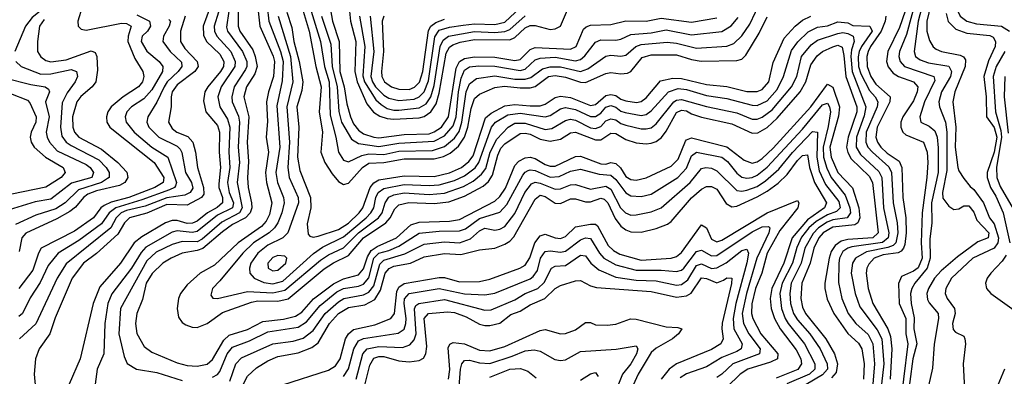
# Model space of a CAD drawing. Header units: inches. Extents: x 990535 to 1117859, y 769386 to 892122.
# Tile 583 of 656: x 1083086 to 1086990, y 813661 to 815076. Entities that reach past the tile are written whole.
import ezdxf

# ---------------------------------------------------------------- set-up
doc = ezdxf.new("R2010")
doc.units = ezdxf.units.IN
doc.header["$MEASUREMENT"] = 0
doc.layers.add('B0881', color=7, linetype='Continuous')

msp = doc.modelspace()

# ---------------------------------------------------------------- linework, layer by layer
at = {"layer": 'B0881', "color": 5}
for points, elevation in [([(1083047.2, 815407.2), (1083090, 815324.2), (1083110, 815301.9), (1083130, 815299.7), (1083170, 815308.4), (1083190, 815292.4), (1083210.3, 815250.3), (1083218.4, 815210), (1083214.6, 815170), (1083207.5, 815150), (1083191.9, 815130), (1083135.8, 815084.1), (1083108.9, 815050), (1083066.6, 814950)], 2860), ([(1087010, 815242), (1086990, 815237.7), (1086910, 815244.3), (1086870, 815233.1), (1086846.9, 815210), (1086818.1, 815170), (1086808.8, 815150), (1086805, 815125), (1086806.3, 815110), (1086815.5, 815090), (1086841.3, 815070), (1086879.9, 815059.9), (1086979.7, 815050), (1087010.9, 815030)], 3340), ([(1083951.1, 815170), (1083951.8, 815050), (1083959.6, 815030), (1084010, 814956.9), (1084020.4, 814930), (1084027.1, 814890), (1084018.9, 814861.1), (1083985.8, 814810), (1083974.7, 814770), (1083995.1, 814690), (1083987.9, 814590), (1083993.2, 814513.2), (1083989.1, 814449.1), (1083991.9, 814410), (1084005.5, 814350), (1084006.6, 814330), (1083999.8, 814310), (1083980.9, 814290), (1083930, 814263), (1083890, 814234.5), (1083811.8, 814168.2), (1083790, 814160), (1083730.4, 814149.6), (1083686.1, 814130), (1083653.8, 814110), (1083611, 814069), (1083587.5, 814030), (1083573.6, 813966.4), (1083550.8, 813910), (1083544.7, 813870), (1083550.4, 813830.4), (1083579.2, 813779.2), (1083610, 813756.5), (1083710, 813715), (1083750, 813703.9), (1083790, 813701), (1083830, 813709.7), (1083850, 813727.4), (1083895, 813805.1), (1083916.1, 813823.9), (1083990, 813846.4), (1084050, 813879.1), (1084132.6, 813887.4), (1084180, 813900), (1084204.3, 813915.7), (1084251.4, 813968.6), (1084330, 814028), (1084370, 814047.2), (1084430, 814063.9), (1084450, 814087.2), (1084465.1, 814134.9), (1084480.1, 814159.9), (1084504, 814176), (1084579.9, 814210), (1084637.7, 814262.3), (1084670, 814272.5), (1084790, 814276.6), (1084830, 814282.7), (1084970, 814356), (1084990, 814374.2), (1085011.9, 814408.1), (1085050, 814497.7), (1085065.9, 814514.1), (1085090, 814527.3), (1085110, 814530.8), (1085130, 814524.9), (1085170, 814501.8), (1085190, 814495), (1085210, 814495.3), (1085290, 814533.2), (1085310, 814534.8), (1085390, 814504.1), (1085410, 814502.5), (1085430, 814508.8), (1085450, 814505.2), (1085468.2, 814488.2), (1085490, 814453.2), (1085510, 814441.6), (1085530, 814439.8), (1085570, 814448.4), (1085670, 814494.2), (1085697, 814523), (1085725.8, 814594.2), (1085730, 814599.9), (1085750, 814606.6), (1085890, 814571), (1085958.9, 814518.9), (1085990, 814506.6), (1086010, 814511.8), (1086030, 814524.8), (1086073.8, 814566.2), (1086223.9, 814730), (1086290, 814819.8), (1086310, 814808.2), (1086336.5, 814730), (1086333, 814693), (1086299.1, 814570), (1086303.4, 814530), (1086330.3, 814470.3), (1086388.5, 814408.5), (1086413.1, 814330), (1086417.5, 814290), (1086410.2, 814269.8), (1086397.4, 814262.6), (1086310, 814253.3), (1086272.2, 814230), (1086254.7, 814210), (1086234.9, 814170), (1086220.8, 814110), (1086188, 814030), (1086183.4, 813970), (1086190, 813934.8), (1086202.4, 813910), (1086282.9, 813810), (1086317.5, 813750), (1086328.7, 813710), (1086323.8, 813676.2), (1086304.8, 813655.2)], 3080), ([(1086645, 815175), (1086602.5, 815017.5), (1086574.5, 814950), (1086572.5, 814930), (1086577.8, 814910), (1086595.2, 814890), (1086710.4, 814850.4), (1086714.9, 814834.9), (1086674.3, 814750), (1086655.8, 814690), (1086660.1, 814670), (1086693.1, 814653.1), (1086714.6, 814634.6), (1086723.9, 814610), (1086728.2, 814568.2), (1086727.8, 814470), (1086702.1, 814350), (1086703, 814270), (1086694.7, 814205.3), (1086696.4, 814130), (1086684.1, 814090), (1086635.8, 814030), (1086623.7, 814010), (1086618.6, 813990), (1086620.5, 813950), (1086632.7, 813892.7), (1086631.2, 813850), (1086643, 813790), (1086627.1, 813730), (1086603.8, 813550)], 3240), ([(1086706.6, 815170), (1086683.1, 815070), (1086683.7, 815030), (1086693.6, 814993.6), (1086708.6, 814968.6), (1086719.6, 814959.6), (1086741.5, 814950), (1086815.3, 814935.3), (1086828.9, 814928.9), (1086836.4, 814916.4), (1086834.7, 814890), (1086794.5, 814790), (1086786.3, 814750), (1086798.1, 814650), (1086795.2, 814570), (1086806.3, 814490), (1086810, 814476.5), (1086830, 814446), (1086854.8, 814414.8), (1086870, 814402.7), (1086907.5, 814350), (1086932, 814290), (1086950, 814265.6), (1086967.9, 814210), (1086965, 814190), (1086950.6, 814170), (1086866.2, 814130), (1086781.3, 814050), (1086758.4, 814010), (1086756.5, 813990), (1086764.1, 813970), (1086792.9, 813930), (1086795.7, 813910), (1086784.9, 813870), (1086787.4, 813847.4), (1086796.3, 813836.3), (1086830, 813820.2), (1086833.8, 813810), (1086836, 813790), (1086826.8, 813710), (1086833, 813610)], 3280), ([(1083842.1, 815130), (1083814, 815050), (1083815.1, 815015.1), (1083826.6, 814990), (1083879.2, 814939.2), (1083895.1, 814910), (1083893.7, 814890), (1083882.4, 814870), (1083832.1, 814810), (1083820.5, 814790), (1083814.4, 814754.4), (1083824.1, 814710), (1083870, 814655.7), (1083878.7, 814630), (1083876.7, 814550), (1083881.8, 814490), (1083875.5, 814424.5), (1083876.3, 814410), (1083890.2, 814370), (1083890.9, 814350), (1083869.3, 814330.7), (1083830.8, 814310), (1083790, 814276.8), (1083771.9, 814268.1), (1083750, 814267.8), (1083710, 814279.4), (1083690, 814279.6), (1083663.8, 814270), (1083570, 814214.7), (1083539.4, 814190), (1083485.9, 814110), (1083404.4, 814015.6), (1083377.8, 813950), (1083325.6, 813730), (1083282.1, 813630)], 3020), ([(1084241.9, 815110), (1084278.6, 814990), (1084295.1, 814890), (1084312.8, 814830), (1084317, 814697), (1084340.1, 814610), (1084349.7, 814550), (1084370, 814519.2), (1084390, 814512.1), (1084442.9, 814537.1), (1084470, 814544), (1084530, 814541.2), (1084590, 814553.7), (1084722.4, 814557.6), (1084770, 814573.1), (1084810, 814605.3), (1084828.2, 814631.8), (1084839.8, 814670), (1084856, 814790), (1084870, 814821.6), (1084897.4, 814842.6), (1084970, 814853), (1085050, 814840.5), (1085090, 814839.5), (1085113.3, 814846.7), (1085158.7, 814881.3), (1085190, 814889.5), (1085230, 814888.6), (1085310, 814870), (1085339.6, 814880.4), (1085410, 814930.8), (1085430, 814935.1), (1085470, 814930.7), (1085490, 814935.7), (1085529.1, 814970), (1085550, 814977.3), (1085653.4, 814986.6), (1085690, 814982.8), (1085770, 814963.1), (1085890, 814970.7), (1085918.3, 814981.7), (1085950, 815011.5), (1085981.8, 815058.2), (1086026.5, 815153.5)], 3240), ([(1084316.2, 815130), (1084325.8, 815070), (1084352.3, 814990), (1084356.1, 814870), (1084373.1, 814810), (1084382.7, 814742.7), (1084397.6, 814690), (1084410, 814663.4), (1084430, 814637.3), (1084450, 814623.7), (1084490, 814610), (1084510, 814607.3), (1084610, 814620.1), (1084710, 814623.5), (1084730, 814630.4), (1084758.3, 814650), (1084786.6, 814690), (1084816.4, 814883.6), (1084829.6, 814910.4), (1084850, 814922.3), (1084890, 814928.8), (1084970, 814926.9), (1085050, 814913.4), (1085070, 814917.8), (1085110, 814957.3), (1085130, 814965.7), (1085270, 814958.9), (1085292.1, 814970), (1085322, 815038), (1085332, 815048), (1085350, 815053.6), (1085430, 815057.3), (1085490, 815071.2), (1085570, 815070.4), (1085630, 815081.8), (1085750, 815066.6), (1085850, 815083.6)], 3280), ([(1084394, 815110), (1084397.7, 815070), (1084418.7, 814990), (1084415.5, 814870), (1084423.8, 814830), (1084462.2, 814742.2), (1084489.6, 814709.6), (1084513.5, 814693.5), (1084543.6, 814683.6), (1084570, 814681), (1084670, 814687), (1084690, 814692.3), (1084716.7, 814710), (1084738.1, 814741.9), (1084750, 814784.8), (1084777.5, 814942.5), (1084790, 814966.9), (1084803.6, 814976.4), (1084833.1, 814986.9), (1084890, 814997.2), (1085030, 814995.8), (1085050, 815005.7), (1085090, 815043.9), (1085110, 815053), (1085130, 815052.4), (1085190, 815037.4), (1085210, 815040), (1085230, 815050.8), (1085266.6, 815133.4)], 3320), ([(1086673.4, 815166.6), (1086648.5, 815070), (1086632.7, 814950), (1086638.5, 814930), (1086656.5, 814916.5), (1086690, 814904.6), (1086770, 814891.2), (1086780.9, 814870), (1086777.1, 814850), (1086741.2, 814790), (1086730.8, 814750), (1086733.6, 814730), (1086756.7, 814670), (1086762.5, 814630), (1086762, 814478), (1086744.8, 814390), (1086747.3, 814367.3), (1086770, 814336.1), (1086790, 814322.3), (1086810, 814325.9), (1086830, 814337), (1086850, 814337.2), (1086870, 814312), (1086881, 814281), (1086929.6, 814230), (1086926.8, 814210), (1086886, 814194), (1086804.8, 814135.2), (1086739.9, 814080.1), (1086714.1, 814050), (1086689.2, 814010), (1086683.6, 813990), (1086685.5, 813965.5), (1086692.1, 813952.1), (1086728.3, 813910), (1086730.1, 813890), (1086711.8, 813788.2), (1086706.1, 813693.9), (1086690, 813624)], 3260), ([(1083334.1, 815125.9), (1083316.4, 815070), (1083318.1, 815050), (1083330, 815038.9), (1083350, 815035), (1083490, 815061.7), (1083510, 815061.3), (1083528.6, 815050), (1083516, 815010), (1083515.2, 814990), (1083542.4, 814922.4), (1083573.7, 814870), (1083578.3, 814850), (1083572.8, 814830), (1083557.3, 814810), (1083496, 814770), (1083448.8, 814730), (1083435.2, 814710), (1083430.1, 814690), (1083432.2, 814670), (1083444.1, 814650), (1083458, 814638), (1083619.2, 814510), (1083657.4, 814450), (1083654.8, 814430), (1083622.1, 814410), (1083518.6, 814370), (1083448.5, 814351.5), (1083420.7, 814339.3), (1083407.9, 814330), (1083378.3, 814290), (1083303.2, 814236.8), (1083171.3, 814170), (1083160, 814150), (1083138.1, 814081.9), (1083082, 814010)], 2920), ([(1083550, 815095.4), (1083600.8, 815070), (1083605.2, 815050), (1083592.4, 815030), (1083571.7, 815010), (1083568, 814990), (1083590, 814951), (1083638.9, 814910), (1083654.3, 814890), (1083652.6, 814870), (1083610, 814797.1), (1083577.9, 814762.1), (1083530, 814729.9), (1083511, 814710), (1083504.7, 814690), (1083507.9, 814670), (1083540.6, 814630), (1083610, 814570.4), (1083673.8, 814530), (1083708.3, 814430), (1083703.8, 814416.2), (1083700.1, 814410), (1083679.6, 814400.4), (1083570, 814361), (1083467, 814330), (1083440.2, 814310), (1083410, 814265.5), (1083320.4, 814199.6), (1083238, 814150), (1083199.4, 814100.6), (1083166.6, 814033.4), (1083127.6, 813972.4), (1083096.6, 813910), (1083082.1, 813897.9)], 2940), ([(1083742.8, 815090), (1083724.2, 815030), (1083724.3, 814990), (1083741.3, 814961.3), (1083790.4, 814910), (1083793.3, 814890), (1083780.6, 814870), (1083710, 814817.5), (1083691.2, 814790), (1083686.5, 814770), (1083687.2, 814730), (1083675.7, 814670), (1083690, 814644), (1083708.9, 814630), (1083752.2, 814612.3), (1083772.7, 814590), (1083783.7, 814550), (1083791.1, 814490), (1083815.4, 814410), (1083815.9, 814384.1), (1083806.9, 814370), (1083750, 814340.3), (1083670, 814342.4), (1083590, 814308.3), (1083520.9, 814290), (1083501.2, 814270), (1083475.3, 814224.7), (1083391.1, 814148.9), (1083339.1, 814110), (1083293.6, 814050), (1083226.7, 813893.3), (1083205, 813830), (1083163.4, 813770), (1083148.2, 813730), (1083143.7, 813670), (1083153.3, 813570)], 2980), ([(1083874.4, 815105.6), (1083857.6, 815050), (1083858, 815030), (1083868, 815010), (1083923.1, 814950), (1083940.3, 814910), (1083939, 814890), (1083885.3, 814810), (1083872.3, 814770), (1083879.3, 814730), (1083910, 814681.7), (1083919.2, 814650), (1083915.7, 814550), (1083919.8, 814490), (1083910.6, 814430), (1083916.8, 814390), (1083933.6, 814350), (1083930.5, 814330), (1083870, 814299.9), (1083790, 814236), (1083770, 814231.2), (1083710, 814238.8), (1083690, 814233.4), (1083586.5, 814173.5), (1083567.1, 814152.8), (1083530, 814090), (1083451.7, 813988.3), (1083435.1, 813950), (1083423, 813870), (1083420.3, 813750), (1083393.6, 813690), (1083385.2, 813630)], 3040), ([(1083915.3, 815110), (1083905.9, 815045.9), (1083910.5, 815030), (1083969.3, 814950), (1083986.4, 814910), (1083987, 814890), (1083982.1, 814877.9), (1083936.8, 814810), (1083927.1, 814770), (1083929.2, 814750), (1083953.2, 814693.2), (1083957.7, 814670), (1083952.7, 814570), (1083957.1, 814510), (1083948.9, 814430), (1083968.8, 814330), (1083957.2, 814310), (1083887, 814273), (1083810, 814205.5), (1083790, 814195), (1083730, 814195.6), (1083690, 814183.8), (1083626.6, 814153.4), (1083590, 814119.3), (1083486, 813930), (1083478.9, 813830), (1083500.1, 813740.1), (1083512.5, 813712.5), (1083549.1, 813690), (1083630, 813676.8), (1083730, 813644.8)], 3060), ([(1084031.1, 815110), (1084038.3, 815050), (1084091.4, 814931.4), (1084096.4, 814910), (1084092.3, 814850), (1084072.1, 814790), (1084065, 814750), (1084068.5, 814671.5), (1084063.5, 814610), (1084072.9, 814550), (1084061, 814470), (1084065.2, 814430), (1084085.3, 814350), (1084077.1, 814302.9), (1084063.9, 814276.1), (1084045.2, 814254.8), (1083952.8, 814190), (1083858.6, 814101.4), (1083801.5, 814070), (1083750, 814024.6), (1083724, 813990), (1083715.8, 813970), (1083710.1, 813930.1), (1083715.3, 813895.3), (1083730, 813875), (1083745, 813864.9), (1083770, 813856), (1083790, 813855), (1083830, 813870.8), (1083890, 813913.7), (1084004.7, 813955.3), (1084030, 813959.9), (1084110, 813959.6), (1084150.9, 813969.1), (1084292.8, 814087.2), (1084330, 814111.3), (1084390, 814140.6), (1084449.1, 814210), (1084538.5, 814270), (1084554.7, 814290), (1084573.8, 814326.2), (1084590, 814342), (1084629.2, 814350.8), (1084730, 814347.1), (1084787.2, 814352.8), (1084850, 814375.6), (1084924.5, 814415.5), (1084945.5, 814434.5), (1084960.8, 814459.2), (1084981.6, 814538.4), (1084994.3, 814565.7), (1085010, 814583), (1085070, 814624.5), (1085090, 814625.9), (1085110, 814621.1), (1085150, 814602.2), (1085190, 814594), (1085230, 814601.6), (1085270, 814627.2), (1085289.7, 814630.3), (1085370, 814598.7), (1085390, 814599.8), (1085430, 814626.2), (1085450, 814623.9), (1085490, 814600.7), (1085530, 814587.7), (1085570, 814583.2), (1085590, 814585.8), (1085610, 814593), (1085631.2, 814608.8), (1085650, 814633.8), (1085690, 814707.6), (1085710, 814716.5), (1085730, 814713.8), (1085750, 814701.8), (1085790, 814689.6), (1085910, 814662.5), (1085990, 814625.6), (1086012.5, 814627.5), (1086050, 814648.4), (1086090, 814684.9), (1086180.3, 814790), (1086203, 814830), (1086223.2, 814896.8), (1086248.1, 814931.9), (1086270.1, 814949.9), (1086310, 814968), (1086330, 814974.2), (1086347.3, 814967.3), (1086354.5, 814934.5), (1086362.3, 814850), (1086405.6, 814730), (1086405.3, 814710), (1086370.8, 814610), (1086365, 814570), (1086369.6, 814549.6), (1086383.3, 814523.3), (1086454.9, 814454.9), (1086468.1, 814430), (1086490.3, 814230), (1086469.1, 814210.9), (1086370, 814204.5), (1086343.3, 814196.7), (1086320.2, 814179.8), (1086303.8, 814156.2), (1086295.9, 814130), (1086278.3, 814030), (1086279.4, 814010), (1086287.8, 813967.8), (1086314.1, 813910), (1086370, 813831.2), (1086412.8, 813792.8), (1086425.1, 813770), (1086434.1, 813710), (1086432, 813650)], 3120), ([(1084067.8, 815127.8), (1084073.9, 815070), (1084120.6, 814950), (1084130.2, 814910), (1084126.9, 814833.1), (1084105.2, 814734.8), (1084117.1, 814570), (1084101.4, 814470), (1084108.4, 814430), (1084132.7, 814370), (1084134.8, 814350), (1084125.6, 814310), (1084110.3, 814270), (1084096.9, 814250), (1084075.6, 814230), (1084012.9, 814190), (1083970.4, 814150), (1083880.1, 814039.9), (1083850.2, 814010), (1083843.5, 813983.5), (1083851.5, 813971.5), (1083870.2, 813970.2), (1083990, 813998.2), (1084090, 813992.5), (1084137.5, 814002.5), (1084278.5, 814121.5), (1084310, 814142.5), (1084370, 814171.3), (1084430, 814229.7), (1084508.9, 814290), (1084523.7, 814310), (1084535.2, 814350), (1084550, 814371.9), (1084570, 814380.9), (1084610, 814388.9), (1084710, 814382.8), (1084770, 814387.9), (1084846.4, 814413.6), (1084884.5, 814435.5), (1084917.4, 814462.6), (1084934.1, 814485.9), (1084951.7, 814550), (1084977.6, 814602.4), (1085023.6, 814650), (1085050, 814665.8), (1085090, 814666), (1085170, 814640.2), (1085196.2, 814643.8), (1085250, 814676.3), (1085270, 814681.2), (1085290, 814677.9), (1085350, 814647.5), (1085370, 814643.8), (1085390, 814652.7), (1085410, 814675.1), (1085430, 814683.1), (1085450, 814678.7), (1085470, 814664.4), (1085490, 814657.5), (1085550, 814642.9), (1085570, 814642.3), (1085590, 814647.5), (1085610, 814662.1), (1085680.3, 814750), (1085690, 814756.9), (1085710, 814759.9), (1085810, 814731.2), (1085930, 814705.9), (1085990, 814681.3), (1086010, 814681.3), (1086030, 814689), (1086070, 814718.4), (1086147, 814810), (1086167.8, 814850), (1086186.3, 814930), (1086224.2, 814975.8), (1086250, 814994.6), (1086330, 815021.6), (1086350, 815024.6), (1086370, 815021.1), (1086390.9, 815010), (1086394.8, 814990), (1086384.2, 814955.8), (1086382.1, 814930), (1086386.8, 814870), (1086441.7, 814730), (1086434.4, 814694.4), (1086403.7, 814610), (1086403, 814570), (1086420.5, 814540.5), (1086493.1, 814473.1), (1086504.7, 814450), (1086511.2, 814330), (1086531.9, 814230), (1086530.1, 814209.9), (1086508.1, 814191.9), (1086385.5, 814174.5), (1086369.7, 814170), (1086350, 814155.7), (1086336.8, 814130), (1086333.7, 814110), (1086332.9, 814032.9), (1086346.6, 813970), (1086371.6, 813910), (1086401.7, 813870), (1086450, 813827.1), (1086469.1, 813790), (1086476.1, 813710), (1086469.4, 813630)], 3140), ([(1084110.6, 815090), (1084159.5, 814930), (1084169, 814830), (1084144.9, 814730), (1084155.5, 814590), (1084148.9, 814488.9), (1084154.7, 814450), (1084190, 814370), (1084191.3, 814350), (1084148.9, 814230), (1084130, 814209.9), (1084070, 814181.6), (1084030.4, 814150), (1084002.7, 814110), (1083997.1, 814090), (1083998.3, 814070), (1084016.1, 814050), (1084053.6, 814033.6), (1084090, 814028.5), (1084130, 814039.2), (1084251, 814149), (1084286.8, 814173.2), (1084370, 814214.3), (1084459.4, 814290), (1084478.7, 814310), (1084489.7, 814330), (1084498.3, 814370), (1084507.5, 814390), (1084530, 814406.8), (1084610, 814422.1), (1084710, 814418.2), (1084750, 814421), (1084810, 814438), (1084850, 814455.8), (1084891.8, 814488.2), (1084907.3, 814510), (1084956.4, 814650), (1084972.9, 814670), (1085021.6, 814698.4), (1085070, 814704.7), (1085170, 814690), (1085190, 814695.2), (1085230, 814722.5), (1085250, 814727.9), (1085290, 814720), (1085350, 814692), (1085370, 814692.1), (1085390, 814705.7), (1085410, 814729), (1085430, 814735.5), (1085450, 814729.3), (1085470, 814713.2), (1085487.3, 814707.3), (1085550, 814695.6), (1085570, 814699.8), (1085590, 814713.9), (1085659.1, 814790), (1085697.7, 814802.3), (1085730, 814799.5), (1085810, 814775.6), (1085890, 814762.8), (1085990, 814736.4), (1086010, 814735.7), (1086050, 814754.6), (1086090, 814798.8), (1086115.4, 814850), (1086146.2, 814953.9), (1086171.3, 814988.7), (1086212.5, 815027.5), (1086250, 815046.7), (1086290, 815051.2), (1086330, 815067.7), (1086370, 815064), (1086390, 815053.3), (1086457.8, 815050), (1086466.2, 815030), (1086423.6, 814970), (1086414.3, 814950), (1086411, 814929), (1086412.9, 814890), (1086421.7, 814861.7), (1086455.5, 814795.5), (1086478.2, 814770), (1086488.7, 814750), (1086486.5, 814730), (1086443.1, 814630), (1086440.7, 814590), (1086449.8, 814570), (1086467.2, 814550), (1086532.3, 814492.3), (1086542.6, 814470), (1086549.4, 814350), (1086566, 814270), (1086568.8, 814230), (1086559.8, 814190), (1086550, 814180.4), (1086528.1, 814171.9), (1086444.5, 814155.5), (1086399.9, 814130), (1086388.5, 814110), (1086383.5, 814070), (1086398.6, 813990), (1086417.1, 813937.1), (1086485.9, 813845.9), (1086505.2, 813810), (1086512.6, 813710), (1086504, 813630)], 3160), ([(1084145.4, 815105.4), (1084164.7, 815044.7), (1084172.6, 814990), (1084194.5, 814910), (1084208.3, 814830), (1084204.5, 814795.5), (1084185.4, 814730), (1084193.3, 814650), (1084187.6, 814530), (1084197, 814477), (1084239.2, 814370), (1084239.9, 814330), (1084226.6, 814266.6), (1084230, 814224.9), (1084237.1, 814217.1), (1084250, 814212.9), (1084270, 814217.4), (1084350, 814243.5), (1084390, 814268.3), (1084432.7, 814310), (1084447.1, 814330), (1084475.9, 814410), (1084490, 814428.5), (1084510, 814440.6), (1084610, 814456.2), (1084730, 814453.4), (1084790, 814467.7), (1084837.8, 814490), (1084867.3, 814512.7), (1084883.8, 814536.2), (1084933.6, 814686.4), (1084955.2, 814704.8), (1085010, 814734.4), (1085050, 814739.9), (1085110, 814733.5), (1085150, 814734.4), (1085170, 814740.3), (1085210, 814766.8), (1085230, 814772.7), (1085270, 814766.7), (1085350, 814735.8), (1085370, 814739.1), (1085410, 814775.7), (1085430, 814778.9), (1085450, 814774.5), (1085470, 814761), (1085490, 814754.4), (1085532.1, 814748), (1085550, 814751.7), (1085570, 814765.4), (1085627.2, 814832.8), (1085676, 814844), (1085710, 814843), (1085810, 814819.3), (1085890, 814811), (1085970, 814791.6), (1086010, 814790.7), (1086030, 814799.4), (1086056.8, 814830), (1086073.9, 814906.1), (1086117.8, 815002.2), (1086160.5, 815050), (1086190, 815073.9), (1086223.7, 815090)], 3180), ([(1084209.7, 815110), (1084233.8, 815030), (1084260.1, 814890), (1084281.5, 814810), (1084273.2, 814710), (1084286.8, 814630), (1084280.8, 814550), (1084296.1, 814510), (1084324.6, 814464.6), (1084350, 814434.4), (1084370, 814422.3), (1084390, 814426.9), (1084445, 814490), (1084470, 814506.8), (1084530.1, 814509.9), (1084610, 814524), (1084730, 814524.2), (1084766.5, 814533.5), (1084793.3, 814546.7), (1084826.3, 814573.7), (1084850, 814609.7), (1084862.5, 814650), (1084876.4, 814723.6), (1084890, 814763.3), (1084910, 814781), (1084970, 814807.5), (1085008.2, 814811.8), (1085070, 814805.1), (1085110, 814805.9), (1085130, 814811.3), (1085183.4, 814850), (1085210, 814854.9), (1085250, 814848.1), (1085310, 814828), (1085330, 814826.9), (1085410, 814861.9), (1085430, 814866), (1085470, 814861.5), (1085496, 814864), (1085510, 814870.9), (1085554.5, 814925.5), (1085590, 814936.8), (1085690, 814937), (1085750, 814917.6), (1085788.9, 814911.1), (1085930, 814913.6), (1085950, 814919.4), (1085965, 814935), (1086018, 815022), (1086050, 815087.7)], 3220), ([(1084283.1, 815090), (1084319.2, 814979.2), (1084325.6, 814890), (1084344.5, 814810), (1084352.1, 814712.1), (1084362.7, 814670), (1084402.1, 814602.1), (1084430, 814585.3), (1084510, 814572.7), (1084590, 814586.1), (1084730, 814593.6), (1084770, 814614.9), (1084805.4, 814654.6), (1084816.5, 814690), (1084825.5, 814790), (1084836.6, 814843.4), (1084850, 814875.4), (1084870, 814889), (1084906.9, 814893.1), (1084970, 814891.5), (1085070, 814874.3), (1085090, 814880), (1085130, 814916.1), (1085150, 814923.1), (1085210, 814927.4), (1085290, 814912.8), (1085310, 814918.2), (1085327.5, 814932.5), (1085370, 814986.9), (1085390, 814996.5), (1085450, 814995.2), (1085470, 814998.6), (1085510, 815017.6), (1085590, 815023.4), (1085650, 815035.5), (1085750, 815016), (1085870.4, 815029.6), (1085907.9, 815052.1), (1085935.6, 815084.4)], 3260), ([(1084433, 815090), (1084454.2, 814970), (1084447.3, 814852.7), (1084453, 814830), (1084498.2, 814758.2), (1084518.8, 814738.8), (1084543.7, 814723.7), (1084570, 814716.8), (1084590, 814716.9), (1084670, 814725.8), (1084697.4, 814742.6), (1084716.5, 814770), (1084730, 814814.3), (1084753.2, 814970), (1084765, 814995), (1084786.4, 815010), (1084890, 815028.8), (1084970, 815024.8), (1085010, 815028.5), (1085030, 815036.8), (1085090, 815091.8)], 3340), ([(1084475.4, 815090), (1084490.6, 814950), (1084479, 814850), (1084484.5, 814830), (1084497.2, 814810), (1084530, 814777), (1084550, 814765.2), (1084590, 814755.9), (1084650, 814760.8), (1084670.2, 814769.8), (1084690.3, 814789.7), (1084707.2, 814832.7), (1084732, 815008), (1084750, 815033.8), (1084790, 815046.8), (1084845.2, 815054.8), (1084890, 815059), (1084970, 815056.3), (1085010, 815065.9), (1085070, 815122.9)], 3360), ([(1084530.4, 815090), (1084523.6, 815070), (1084528.3, 814950), (1084520.8, 814870), (1084521.8, 814850), (1084532.5, 814830), (1084560.7, 814810), (1084590, 814799.9), (1084630, 814799.5), (1084651.6, 814808.4), (1084671.3, 814828.7), (1084684.5, 814870), (1084707.5, 815032.5), (1084716.5, 815050), (1084735.7, 815064.3), (1084770, 815077.4)], 3380), ([(1086520.3, 815090), (1086518.5, 815070), (1086502.2, 815030), (1086459.8, 814970), (1086450.8, 814950), (1086445.7, 814930), (1086446.1, 814890), (1086461.3, 814850), (1086480.6, 814820.6), (1086537.3, 814770), (1086536.8, 814750), (1086486.1, 814650), (1086480.7, 814610), (1086487.6, 814590), (1086501.4, 814570), (1086526.1, 814546.1), (1086574, 814514), (1086584.7, 814490), (1086588.6, 814370), (1086600.3, 814290), (1086601.6, 814230), (1086595.6, 814184.4), (1086591, 814169), (1086581.9, 814158.1), (1086569.6, 814150.4), (1086510, 814143.6), (1086475, 814130), (1086453.5, 814106.5), (1086445.3, 814090), (1086442.7, 814070), (1086451.2, 814010), (1086469.2, 813950), (1086528.9, 813848.9), (1086539.1, 813819.1), (1086544.6, 813770), (1086538.2, 813650)], 3180), ([(1086597, 815110), (1086574.9, 815045.2), (1086528, 814950), (1086523.9, 814910), (1086530, 814889.2), (1086550, 814864), (1086571.1, 814851), (1086629.8, 814829.8), (1086647.2, 814810), (1086645.1, 814790), (1086630, 814753.6), (1086588.4, 814690), (1086580.1, 814670), (1086579.9, 814650), (1086587.5, 814630), (1086599.5, 814619.5), (1086669.5, 814589.5), (1086684.4, 814550), (1086687.3, 814510), (1086683.5, 814450), (1086664.4, 814310), (1086660.5, 814190), (1086664.7, 814130), (1086648.7, 814091.3), (1086630, 814077.7), (1086582.5, 814057.5), (1086570.3, 814029.7), (1086573.7, 813950), (1086599.9, 813890), (1086599.8, 813830), (1086608.4, 813790), (1086574.1, 813510)], 3220), ([(1086760.5, 815100.5), (1086768.1, 815068.1), (1086797.7, 815037.7), (1086842.2, 815022.2), (1086932.7, 815012.7), (1086946.7, 815006.7), (1086956, 814990), (1086954.4, 814970), (1086927.8, 814912.2), (1086909.7, 814850), (1086918.3, 814770), (1086920.4, 814690), (1086950, 814647.6), (1086960.3, 814610), (1086950.3, 814549.7), (1086921.9, 814470), (1086922.9, 814450), (1086935.5, 814410), (1086956.2, 814376.2), (1086985.5, 814310), (1087012.5, 814190)], 3320), ([(1083183, 815077), (1083165, 815050), (1083156, 814990), (1083157.1, 814950), (1083170, 814928), (1083190, 814914.5), (1083210, 814908.7), (1083270, 814916.9), (1083370, 814952.8), (1083385.3, 814945.3), (1083391.9, 814930), (1083395.2, 814875.2), (1083388.5, 814830), (1083373.8, 814810), (1083328.3, 814771.7), (1083313.2, 814750), (1083295.9, 814690), (1083296.9, 814650), (1083303.7, 814630), (1083320.3, 814610), (1083410, 814562.6), (1083475.2, 814510), (1083510.4, 814470.4), (1083515.1, 814450), (1083503.6, 814430), (1083482, 814418), (1083390, 814396.8), (1083356.4, 814383.6), (1083338.6, 814370), (1083307.6, 814332.4), (1083285, 814315), (1083233.7, 814286.3), (1083110.8, 814229.2), (1083094.7, 814210), (1083084.1, 814155.9)], 2880), ([(1083677, 815077), (1083683.6, 815070), (1083678.3, 815050), (1083656, 815010), (1083654, 814990), (1083683.3, 814950), (1083727.2, 814907.2), (1083729.4, 814890), (1083714.4, 814870), (1083671.4, 814830), (1083658.3, 814810), (1083630, 814748.2), (1083594.2, 814690), (1083590.5, 814670), (1083597.5, 814650), (1083637.2, 814610), (1083710, 814574.6), (1083722, 814562), (1083728.4, 814548.4), (1083743.2, 814470), (1083767, 814430), (1083772.3, 814407.7), (1083761.6, 814390), (1083740.5, 814379.5), (1083670, 814368.9), (1083583.4, 814336.6), (1083510, 814319.2), (1083488.5, 814310), (1083468.7, 814290), (1083447.4, 814250), (1083270, 814107.1), (1083234.1, 814050), (1083150.5, 813869.5), (1083085.5, 813810)], 2960), ([(1086992.3, 814950), (1086957.6, 814890), (1086945.7, 814850), (1086955.2, 814710), (1086976.4, 814636.4), (1086979.7, 814610), (1086960, 814490), (1086961.3, 814450), (1086974.5, 814414.5), (1087025.1, 814325.1)], 3340), ([(1083070.4, 814910.4), (1083091.6, 814890), (1083170, 814859.9), (1083210, 814860.9), (1083290, 814877.8), (1083310.9, 814870.9), (1083314.9, 814850), (1083306, 814830), (1083274.7, 814785.3), (1083254.4, 814745.6), (1083247.9, 814650), (1083253.7, 814613.7), (1083270.2, 814590.2), (1083290, 814576.2), (1083399.6, 814519.6), (1083429.1, 814490), (1083440.8, 814470), (1083440.5, 814450), (1083434.4, 814445.6), (1083410.1, 814430), (1083319, 814401), (1083265.8, 814350), (1083230, 814326.2), (1083150, 814299.8), (1083070, 814263)], 2860), ([(1083025.7, 814845.7), (1083130, 814818.5), (1083186.4, 814810), (1083200, 814800), (1083204.3, 814790), (1083188.3, 814750), (1083203.2, 814690), (1083191.4, 814630), (1083194.4, 814610), (1083203.8, 814590), (1083235.1, 814555.1), (1083350, 814500.9), (1083365.5, 814490), (1083379.1, 814470), (1083372.5, 814450), (1083292, 814428), (1083210, 814363.5), (1083147.2, 814352.8), (1083009.3, 814310.7)], 2840), ([(1086992, 814850), (1086990.3, 814770), (1087006, 814626)], 3360), ([(1083050, 814782.9), (1083117.1, 814757.1), (1083126.3, 814746.3), (1083151.8, 814690), (1083150, 814670), (1083131.4, 814630), (1083127.3, 814610), (1083131.2, 814590), (1083143.3, 814570), (1083187.8, 814530), (1083258.9, 814490), (1083267, 814470), (1083250.5, 814450), (1083190, 814411.6), (1083010, 814374.8)], 2820), ([(1083850, 813657.5), (1083870, 813667.8), (1083879.7, 813680.3), (1083908.2, 813750), (1083930, 813776.9), (1083997.8, 813802.2), (1084070, 813837.6), (1084190, 813855.7), (1084223.1, 813876.9), (1084277.6, 813942.4), (1084343.6, 813996.4), (1084370, 814009.8), (1084430, 814019.4), (1084450, 814027.2), (1084470, 814051.3), (1084489.9, 814130.1), (1084509.9, 814150.1), (1084550, 814160.3), (1084590, 814177.2), (1084670, 814228.6), (1084750, 814237.4), (1084830, 814238.4), (1084853.2, 814246.8), (1084910, 814286.8), (1084990, 814312.6), (1085017.6, 814342.4), (1085080.8, 814459.2), (1085090, 814471.4), (1085102.4, 814477.6), (1085110, 814480.7), (1085130, 814477.6), (1085190, 814451.5), (1085225.8, 814454.2), (1085270, 814475.4), (1085310, 814483), (1085383.3, 814463.3), (1085430, 814459.3), (1085450, 814441.8), (1085490, 814388.9), (1085510, 814376.6), (1085550, 814374.8), (1085590, 814383.8), (1085696.1, 814450), (1085730, 814486.7), (1085750, 814535.6), (1085770.3, 814549.7), (1085870, 814530.8), (1085893.1, 814513.1), (1085930, 814466.8), (1085950, 814451), (1085970, 814446.8), (1085990, 814450.1), (1086010, 814459.3), (1086050, 814490.8), (1086190, 814641), (1086270, 814738.5), (1086290, 814744.1), (1086297.7, 814730), (1086301, 814710), (1086292.4, 814652.4), (1086272, 814570), (1086273.3, 814530), (1086286.3, 814486.3), (1086303.5, 814450), (1086359.7, 814379.7), (1086378.1, 814330), (1086380.3, 814310), (1086366.9, 814290), (1086310, 814281.4), (1086287.5, 814272.5), (1086253.4, 814250), (1086232.3, 814227.7), (1086199.6, 814170), (1086184.5, 814110), (1086145.7, 814030), (1086140, 813990), (1086142.8, 813950), (1086154.7, 813910), (1086170, 813885.4), (1086219.7, 813830), (1086260.6, 813770), (1086288.2, 813710), (1086289.1, 813690), (1086270, 813667), (1086133.2, 813586.8)], 3060), ([(1083918.7, 813641.3), (1083942.9, 813710), (1083965, 813735), (1084090, 813790.3), (1084170, 813800.2), (1084210, 813812), (1084250, 813843.1), (1084297.4, 813910), (1084350, 813957.1), (1084371.2, 813970), (1084450, 813984.4), (1084470, 813995.3), (1084490, 814020.1), (1084514.6, 814105.4), (1084530, 814121.3), (1084613.1, 814146.9), (1084690, 814186), (1084770, 814194.6), (1084830, 814191.2), (1084873.7, 814206.3), (1084910, 814238.4), (1084930, 814249.2), (1084970, 814240.5), (1084990, 814244.6), (1085010, 814256.1), (1085050, 814307.2), (1085088.9, 814390), (1085115, 814425), (1085130, 814430.7), (1085150, 814427), (1085210, 814403.2), (1085230, 814405.1), (1085270, 814420.3), (1085290, 814421.8), (1085350, 814403.8), (1085410, 814415.2), (1085430, 814403.3), (1085469.1, 814329.1), (1085488.1, 814310), (1085510, 814300.8), (1085530, 814301.2), (1085590, 814313.2), (1085630.4, 814329.6), (1085744.5, 814430), (1085790, 814485.4), (1085806.6, 814490), (1085830, 814487.2), (1085850, 814476.9), (1085930, 814398.5), (1085950, 814395.6), (1085970, 814399.2), (1086010, 814414.3), (1086043.7, 814436.3), (1086096.5, 814483.5), (1086150.9, 814549.1), (1086230, 814632.8), (1086249.6, 814629.6), (1086246.5, 814530), (1086256.9, 814476.9), (1086282, 814422), (1086334, 814354), (1086339.7, 814330), (1086325.1, 814314.9), (1086290, 814302.3), (1086244.4, 814275.6), (1086215.9, 814250), (1086186.9, 814213.1), (1086167.4, 814172.6), (1086150.6, 814109.4), (1086109.7, 814030), (1086100.6, 813990), (1086107.4, 813930), (1086121.7, 813890), (1086133.1, 813870), (1086198.3, 813790), (1086239.6, 813710), (1086239.2, 813690), (1086217.4, 813670), (1086128.1, 813631.9)], 3040), ([(1083952.8, 813590), (1083990, 813661.5), (1084025, 813695), (1084070, 813722.4), (1084110, 813740.1), (1084190, 813754.7), (1084245.1, 813774.9), (1084270, 813794.1), (1084314.8, 813870), (1084350.6, 813910), (1084390, 813934.1), (1084454.9, 813945.1), (1084494.6, 813965.4), (1084517.3, 814002.7), (1084535.3, 814070), (1084550.7, 814089.3), (1084570, 814097.5), (1084635.2, 814110), (1084690, 814135.6), (1084770, 814148.1), (1084835.3, 814144.7), (1084910, 814162.8), (1084970, 814169.8), (1085010, 814185.3), (1085030, 814197.6), (1085045.2, 814214.8), (1085130, 814363.8), (1085150, 814379.3), (1085170, 814374.4), (1085210, 814347.4), (1085230, 814346.9), (1085270, 814365.6), (1085290, 814365.2), (1085330, 814353), (1085350, 814353.9), (1085390, 814367.2), (1085403.8, 814363.8), (1085418.5, 814350), (1085447.1, 814287.1), (1085470, 814256.8), (1085490, 814241.8), (1085510, 814233.9), (1085550, 814232.5), (1085610, 814247.4), (1085655.2, 814264.8), (1085670, 814275.9), (1085750, 814369.4), (1085790, 814403.5), (1085810, 814414.5), (1085830, 814414.3), (1085850, 814404), (1085887.1, 814347.1), (1085910, 814333.6), (1085930, 814336.5), (1086010, 814372.5), (1086050, 814395.1), (1086093.1, 814426.9), (1086130, 814462.4), (1086170, 814517.8), (1086190, 814537.4), (1086210, 814540.2), (1086218, 814490), (1086237.4, 814430), (1086286, 814350), (1086276.9, 814330), (1086210, 814281.7), (1086149.7, 814210), (1086116.4, 814110), (1086068.5, 814010), (1086062.6, 813970), (1086066.5, 813930), (1086079.3, 813890), (1086102.1, 813850), (1086165.6, 813765.6), (1086183.9, 813730), (1086186.8, 813710), (1086171.3, 813688.6), (1086085.9, 813654.1)], 3020), ([(1084130, 813626.9), (1084310, 813685.8), (1084337.9, 813702.1), (1084357, 813730), (1084377.4, 813810), (1084390.1, 813829.9), (1084410, 813846.8), (1084494, 813866), (1084557.4, 813890), (1084572.2, 813910), (1084582.2, 813997.8), (1084590, 814015), (1084610, 814029.3), (1084750, 814053.6), (1084770, 814053.3), (1084830, 814035.9), (1084910, 814037.2), (1084950, 814046.9), (1085069.7, 814090.3), (1085090, 814102.4), (1085108.4, 814131.6), (1085129.4, 814190.6), (1085150, 814218.1), (1085170, 814225.1), (1085210, 814210.1), (1085230, 814208.3), (1085250, 814215.7), (1085290, 814254), (1085350, 814264.5), (1085370, 814264.8), (1085377.9, 814257.9), (1085419.6, 814179.6), (1085440.3, 814160.3), (1085466.1, 814146), (1085550, 814122.1), (1085670, 814129.8), (1085690, 814136.8), (1085710, 814152.6), (1085790, 814261.6), (1085810, 814250.8), (1085830, 814204.6), (1085850, 814194.6), (1085870, 814201.2), (1086049.9, 814310), (1086170, 814358.3), (1086176.1, 814350), (1086172, 814330), (1086100.8, 814239.2), (1086050.4, 814150), (1086029, 814070), (1086003.6, 814010), (1085989.3, 813949.3), (1085987.6, 813910), (1085993.3, 813890), (1086025.6, 813830), (1086092.1, 813750), (1086091.4, 813730), (1086063.2, 813716.8), (1085973.3, 813690), (1085943, 813670), (1085890, 813618.6)], 2980), ([(1084370, 813659.9), (1084389.8, 813690.2), (1084410.4, 813770), (1084430, 813801.3), (1084450, 813811.7), (1084587.4, 813832.6), (1084610, 813848.7), (1084617.4, 813870), (1084618.2, 813890), (1084610, 813950), (1084611.7, 813968.3), (1084630.6, 813989.4), (1084750, 814010), (1084850, 813988.5), (1084930, 813984.4), (1084970, 813990.4), (1085110, 814048.1), (1085122.6, 814057.4), (1085139.3, 814080.7), (1085151.3, 814130), (1085170, 814156.4), (1085190, 814158.9), (1085230, 814153), (1085250, 814158.1), (1085310, 814203.1), (1085330, 814210.6), (1085350, 814207.9), (1085384.8, 814150), (1085402.7, 814130), (1085450, 814103.7), (1085530, 814081.6), (1085630, 814082.4), (1085690, 814076.6), (1085710, 814081.7), (1085719.8, 814090), (1085770, 814155.7), (1085790, 814161.4), (1085830, 814139.5), (1085850, 814141), (1085990, 814234.8), (1086030, 814253.6), (1086056, 814256), (1086060.4, 814250), (1086056.7, 814230), (1086008.5, 814130), (1085968, 813990), (1085950.4, 813910), (1085955.7, 813870), (1085977, 813830), (1086022.8, 813770), (1086020.1, 813750), (1085914.3, 813710), (1085870, 813669.6), (1085850, 813657)], 2960), ([(1084420.7, 813650), (1084447, 813750), (1084463.5, 813770), (1084510, 813779.7), (1084604.5, 813775.5), (1084633.4, 813786.6), (1084650, 813805.9), (1084658, 813830), (1084651, 813929), (1084657.4, 813942.6), (1084669.4, 813950.6), (1084770, 813965.6), (1084930, 813923.6), (1084955.2, 813924.8), (1085050, 813964.7), (1085090, 813989), (1085141.3, 814010), (1085166.2, 814033.8), (1085195.3, 814090), (1085210, 814098.1), (1085250, 814101), (1085310, 814141.7), (1085330, 814138.5), (1085351.3, 814110), (1085383.2, 814083.2), (1085450, 814054.1), (1085530, 814042.4), (1085610, 814039.4), (1085690, 814022.7), (1085710, 814025.2), (1085735.9, 814044.1), (1085770, 814100.8), (1085790, 814107.6), (1085830, 814088.9), (1085850, 814091.7), (1085888.1, 814111.9), (1085950, 814159.6), (1085970, 814165), (1085976, 814150), (1085970, 814110.9), (1085925.5, 813950), (1085915, 813890), (1085917.5, 813850), (1085950.3, 813790), (1085947.3, 813770), (1085930, 813759), (1085870, 813736.3), (1085810, 813699.3), (1085730, 813670.5), (1085705.4, 813654.6)], 2940), ([(1086998.3, 814141.7), (1086982, 814118), (1086936.6, 814070), (1086922.4, 814050), (1086915.8, 814030), (1086920.4, 814010), (1086936.5, 813990), (1087030, 813923.1)], 3320), ([(1084450.4, 813609.6), (1084475, 813705), (1084490, 813733.4), (1084510, 813740.3), (1084530, 813739.6), (1084590, 813722.6), (1084630, 813718.2), (1084670, 813723.3), (1084686.9, 813733.1), (1084696.9, 813750), (1084701, 813779), (1084689.6, 813890.4), (1084707, 813910), (1084783.1, 813916.9), (1084810, 813913.9), (1084856.7, 813896.7), (1084910, 813867.4), (1084930, 813862.2), (1084950, 813863.3), (1084990, 813871.7), (1085033.3, 813906.7), (1085070, 813919.5), (1085110, 813944.8), (1085167.9, 813970), (1085210, 814009.6), (1085230, 814021.7), (1085290, 814039.6), (1085310, 814041.4), (1085350, 814019.8), (1085372.9, 814012.9), (1085590, 813997.7), (1085690, 813974.9), (1085730, 813980.3), (1085748.6, 813991.4), (1085790, 814051.7), (1085810, 814049.7), (1085850, 814032), (1085877.5, 814042.5), (1085890, 814052.2), (1085910, 814050.1), (1085908.8, 814028.8), (1085871.7, 813871.7), (1085870, 813850), (1085875.7, 813810), (1085867, 813790), (1085830, 813767.8), (1085690, 813710.2), (1085661.6, 813690), (1085629.8, 813650)], 2920), ([(1084786.3, 813650), (1084792.2, 813687.8), (1084785.4, 813774.6), (1084791.4, 813788.6), (1084805.4, 813794.6), (1084850, 813789.8), (1084910, 813765.2), (1084950, 813762.5), (1085010, 813779.7), (1085150, 813842.5), (1085170, 813846.5), (1085230, 813830.1), (1085250, 813831), (1085290, 813845.9), (1085330, 813874.4), (1085350, 813874.6), (1085370, 813865.5), (1085415.8, 813864.2), (1085450, 813868.5), (1085508.8, 813888.8), (1085530, 813887.4), (1085650, 813856.9), (1085695.3, 813855.3), (1085711.4, 813850), (1085698.3, 813830), (1085674.1, 813810), (1085610, 813772.8), (1085590, 813755.3), (1085538, 813670), (1085493.9, 813570)], 2880), ([(1084824.5, 813570), (1084833.4, 813690), (1084838.8, 813710), (1084850, 813723.3), (1084870, 813724.9), (1084910, 813714.6), (1084950, 813712.6), (1085039.5, 813740.5), (1085090, 813761.6), (1085126.8, 813766.8), (1085150, 813760.8), (1085207.6, 813727.6), (1085230, 813723.4), (1085250, 813726.5), (1085310, 813759.8), (1085451.2, 813768.8), (1085530, 813781.7), (1085537.8, 813770), (1085532.1, 813750), (1085510.1, 813710), (1085476.1, 813670), (1085453.1, 813610)], 2860), ([(1084950, 813657.4), (1085030, 813689.5), (1085072.5, 813692.5), (1085101, 813681), (1085134.6, 813654.6)], 2840), ([(1086991.7, 813690), (1086957.8, 813610)], 3320), ([(1085310, 813645.9), (1085350, 813671.1), (1085370, 813676.1), (1085379.9, 813659.9)], 2840)]:
    msp.add_lwpolyline(points, dxfattribs=dict(at, elevation=elevation))
at = {"layer": 'B0881', "color": 5, "elevation": 3180}
msp.add_lwpolyline([(1084110, 814140.1), (1084090, 814133), (1084070.6, 814110), (1084071.7, 814090), (1084090, 814079.9), (1084110, 814082.1), (1084140.9, 814110), (1084145.5, 814130), (1084137.1, 814137.1)], close=True, dxfattribs=at)

doc.saveas('drawing.dxf')
